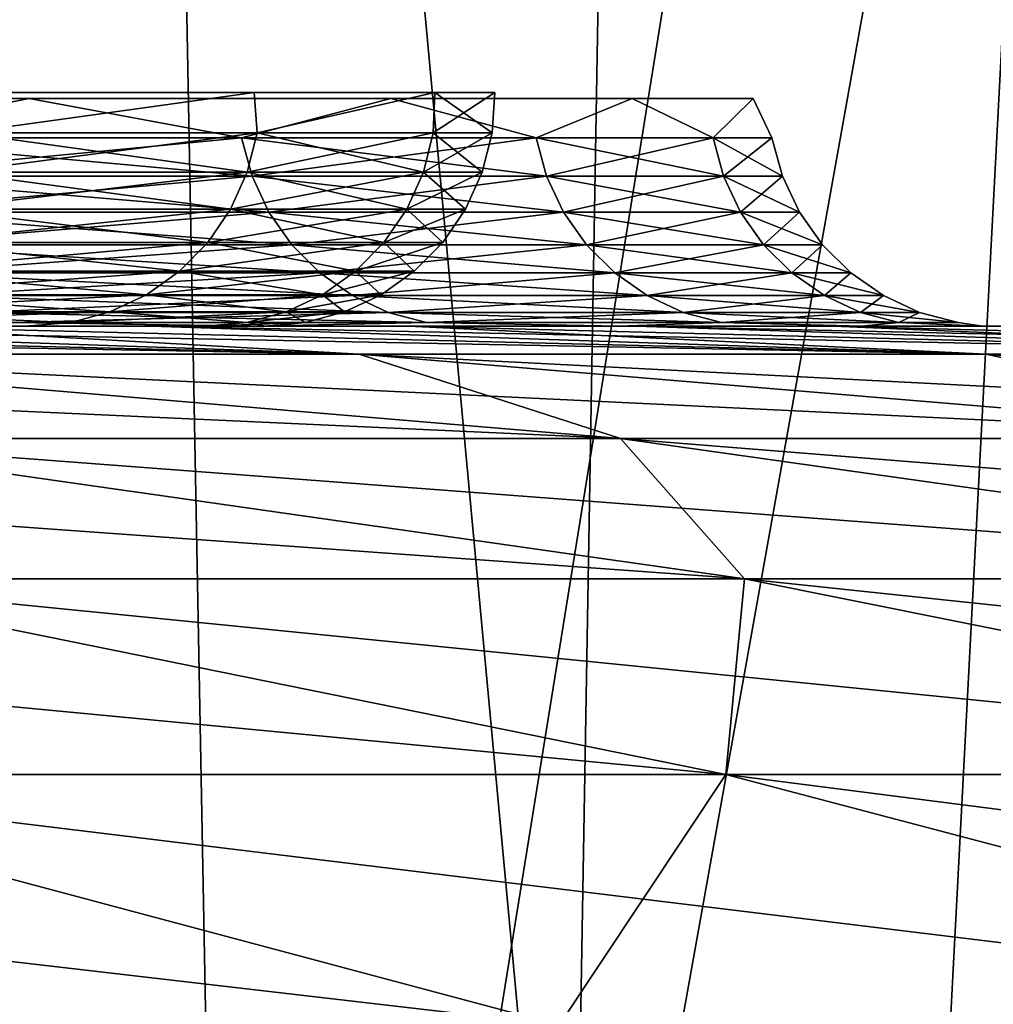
# Model space of a CAD drawing. Header units: millimetres. Extents: x -168 to 168, y -59 to 34.
# Tile 440 of 494: x 109.32 to 110.59, y -10.14 to -8.85. Entities that reach past the tile are written whole.
import ezdxf

# ---------------------------------------------------------------- set-up
doc = ezdxf.new("R2010")
doc.units = ezdxf.units.MM
doc.header["$LTSCALE"] = 33.374815
for name, color, linetype in [('10', 7, 'CONTINUOUS'), ('13', 7, 'CONTINUOUS'), ('17', 7, 'CONTINUOUS'), ('2', 7, 'CONTINUOUS'), ('27', 7, 'CONTINUOUS'), ('28', 7, 'CONTINUOUS'), ('3', 7, 'CONTINUOUS'), ('33', 7, 'CONTINUOUS'), ('34', 7, 'CONTINUOUS'), ('37', 7, 'CONTINUOUS'), ('38', 7, 'CONTINUOUS'), ('6', 7, 'CONTINUOUS')]:
    doc.layers.add(name, color=color, linetype=linetype)

msp = doc.modelspace()

# ---------------------------------------------------------------- linework, layer by layer
at = {"layer": '10', "color": 7, "linetype": 'Continuous', "true_color": 0xf6f6f6}
for points in [[(108.2456, -9.25, -25.0145), (107.7529, -9.25, -27.0585), (109.7625, -9.2867, -24.4506), (108.2456, -9.25, -25.0145)], [(107.7529, -9.25, -27.0585), (108.7963, -9.2867, -28.4431), (109.7625, -9.2867, -24.4506), (107.7529, -9.25, -27.0585)], [(108.6996, -9.25, -22.9616), (108.2456, -9.25, -25.0145), (109.7625, -9.2867, -24.4506), (108.6996, -9.25, -22.9616)], [(108.2456, -9.25, 25.0145), (109.7625, -9.2867, 24.4506), (108.7963, -9.2867, 28.4431), (108.2456, -9.25, 25.0145)], [(108.2456, -9.25, 25.0145), (108.6996, -9.25, 22.9616), (109.7625, -9.2867, 24.4506), (108.2456, -9.25, 25.0145)], [(108.6996, -9.25, -22.9616), (109.7625, -9.2867, -24.4506), (110.5823, -9.2867, -20.4256), (108.6996, -9.25, -22.9616)], [(109.1147, -9.25, -20.9004), (108.6996, -9.25, -22.9616), (110.5823, -9.2867, -20.4256), (109.1147, -9.25, -20.9004)], [(108.6996, -9.25, 22.9616), (109.1147, -9.25, 20.9004), (109.7625, -9.2867, 24.4506), (108.6996, -9.25, 22.9616)], [(109.4907, -9.25, -18.8317), (109.1147, -9.25, -20.9004), (110.5823, -9.2867, -20.4256), (109.4907, -9.25, -18.8317)], [(109.1147, -9.25, 20.9004), (110.5823, -9.2867, 20.4256), (109.7625, -9.2867, 24.4506), (109.1147, -9.25, 20.9004)], [(109.1147, -9.25, 20.9004), (109.4907, -9.25, 18.8317), (110.5823, -9.2867, 20.4256), (109.1147, -9.25, 20.9004)], [(109.4907, -9.25, -18.8317), (110.5823, -9.2867, -20.4256), (111.2545, -9.2867, -16.3733), (109.4907, -9.25, -18.8317)], [(109.8274, -9.25, -16.7563), (109.4907, -9.25, -18.8317), (111.2545, -9.2867, -16.3733), (109.8274, -9.25, -16.7563)], [(109.4907, -9.25, 18.8317), (109.8274, -9.25, 16.7563), (110.5823, -9.2867, 20.4256), (109.4907, -9.25, 18.8317)], [(110.1249, -9.25, -14.675), (109.8274, -9.25, -16.7563), (111.2545, -9.2867, -16.3733), (110.1249, -9.25, -14.675)], [(109.8274, -9.25, 16.7563), (111.2545, -9.2867, 16.3733), (110.5823, -9.2867, 20.4256), (109.8274, -9.25, 16.7563)], [(109.8274, -9.25, 16.7563), (110.1249, -9.25, 14.675), (111.2545, -9.2867, 16.3733), (109.8274, -9.25, 16.7563)], [(110.1249, -9.25, -14.675), (111.2545, -9.2867, -16.3733), (111.7782, -9.2867, -12.2991), (110.1249, -9.25, -14.675)], [(110.3829, -9.25, -12.5883), (110.1249, -9.25, -14.675), (111.7782, -9.2867, -12.2991), (110.3829, -9.25, -12.5883)], [(110.1249, -9.25, 14.675), (110.3829, -9.25, 12.5883), (111.2545, -9.2867, 16.3733), (110.1249, -9.25, 14.675)], [(110.6013, -9.25, -10.4972), (110.3829, -9.25, -12.5883), (111.7782, -9.2867, -12.2991), (110.6013, -9.25, -10.4972)], [(110.3829, -9.25, 12.5883), (110.6013, -9.25, 10.4972), (111.7782, -9.2867, 12.2991), (110.3829, -9.25, 12.5883)], [(110.3829, -9.25, 12.5883), (111.7782, -9.2867, 12.2991), (111.2545, -9.2867, 16.3733), (110.3829, -9.25, 12.5883)], [(108.9794, -9.3969, -32.787), (110.1042, -9.3969, -28.785), (107.6849, -9.2867, -32.3976), (108.9794, -9.3969, -32.787)], [(107.6849, -9.2867, -32.3976), (110.1042, -9.3969, -28.785), (108.7963, -9.2867, -28.4431), (107.6849, -9.2867, -32.3976)], [(110.1042, -9.3969, -28.785), (111.082, -9.3969, -24.7446), (108.7963, -9.2867, -28.4431), (110.1042, -9.3969, -28.785)], [(108.7963, -9.2867, -28.4431), (111.082, -9.3969, -24.7446), (109.7625, -9.2867, -24.4506), (108.7963, -9.2867, -28.4431)], [(110.1042, -9.3969, 28.785), (108.9794, -9.3969, 32.787), (108.7963, -9.2867, 28.4431), (110.1042, -9.3969, 28.785)], [(109.7625, -9.2867, 24.4506), (110.1042, -9.3969, 28.785), (108.7963, -9.2867, 28.4431), (109.7625, -9.2867, 24.4506)], [(111.082, -9.3969, -24.7446), (111.9116, -9.3969, -20.6711), (109.7625, -9.2867, -24.4506), (111.082, -9.3969, -24.7446)], [(109.7625, -9.2867, -24.4506), (111.9116, -9.3969, -20.6711), (110.5823, -9.2867, -20.4256), (109.7625, -9.2867, -24.4506)], [(110.5823, -9.2867, 20.4256), (111.082, -9.3969, 24.7446), (109.7625, -9.2867, 24.4506), (110.5823, -9.2867, 20.4256)], [(111.082, -9.3969, 24.7446), (110.1042, -9.3969, 28.785), (109.7625, -9.2867, 24.4506), (111.082, -9.3969, 24.7446)], [(111.9116, -9.3969, -20.6711), (112.5919, -9.3969, -16.5701), (110.5823, -9.2867, -20.4256), (111.9116, -9.3969, -20.6711)], [(110.5823, -9.2867, -20.4256), (112.5919, -9.3969, -16.5701), (111.2545, -9.2867, -16.3733), (110.5823, -9.2867, -20.4256)], [(111.9116, -9.3969, 20.6711), (111.082, -9.3969, 24.7446), (110.5823, -9.2867, 20.4256), (111.9116, -9.3969, 20.6711)], [(111.2545, -9.2867, 16.3733), (111.9116, -9.3969, 20.6711), (110.5823, -9.2867, 20.4256), (111.2545, -9.2867, 16.3733)], [(108.9812, -9.5803, -37.1792), (110.2663, -9.5803, -33.1742), (107.7093, -9.3969, -36.7453), (108.9812, -9.5803, -37.1792)], [(107.7093, -9.3969, -36.7453), (110.2663, -9.5803, -33.1742), (108.9794, -9.3969, -32.787), (107.7093, -9.3969, -36.7453)], [(110.2663, -9.5803, -33.1742), (111.4044, -9.5803, -29.1249), (108.9794, -9.3969, -32.787), (110.2663, -9.5803, -33.1742)], [(108.9794, -9.3969, -32.787), (111.4044, -9.5803, -29.1249), (110.1042, -9.3969, -28.785), (108.9794, -9.3969, -32.787)], [(110.2663, -9.5803, 33.1742), (108.9812, -9.5803, 37.1792), (108.9794, -9.3969, 32.787), (110.2663, -9.5803, 33.1742)], [(110.1042, -9.3969, 28.785), (110.2663, -9.5803, 33.1742), (108.9794, -9.3969, 32.787), (110.1042, -9.3969, 28.785)], [(111.4044, -9.5803, -29.1249), (112.3937, -9.5803, -25.0368), (110.1042, -9.3969, -28.785), (111.4044, -9.5803, -29.1249)], [(110.1042, -9.3969, -28.785), (112.3937, -9.5803, -25.0368), (111.082, -9.3969, -24.7446), (110.1042, -9.3969, -28.785)], [(111.4044, -9.5803, 29.1249), (110.2663, -9.5803, 33.1742), (110.1042, -9.3969, 28.785), (111.4044, -9.5803, 29.1249)], [(111.082, -9.3969, 24.7446), (111.4044, -9.5803, 29.1249), (110.1042, -9.3969, 28.785), (111.082, -9.3969, 24.7446)], [(108.7947, -9.8362, -41.6104), (110.2418, -9.8362, -37.6093), (107.5506, -9.5803, -41.1346), (108.7947, -9.8362, -41.6104)], [(107.5506, -9.5803, -41.1346), (110.2418, -9.8362, -37.6093), (108.9812, -9.5803, -37.1792), (107.5506, -9.5803, -41.1346)], [(110.2418, -9.8362, 37.6093), (108.7947, -9.8362, 41.6104), (108.9812, -9.5803, 37.1792), (110.2418, -9.8362, 37.6093)], [(110.2663, -9.5803, 33.1742), (110.2418, -9.8362, 37.6093), (108.9812, -9.5803, 37.1792), (110.2663, -9.5803, 33.1742)], [(110.2418, -9.8362, -37.6093), (111.5418, -9.8362, -33.5579), (108.9812, -9.5803, -37.1792), (110.2418, -9.8362, -37.6093)], [(108.9812, -9.5803, -37.1792), (111.5418, -9.8362, -33.5579), (110.2663, -9.5803, -33.1742), (108.9812, -9.5803, -37.1792)], [(111.5418, -9.8362, 33.5579), (110.2418, -9.8362, 37.6093), (110.2663, -9.5803, 33.1742), (111.5418, -9.8362, 33.5579)], [(111.4044, -9.5803, 29.1249), (111.5418, -9.8362, 33.5579), (110.2663, -9.5803, 33.1742), (111.4044, -9.5803, 29.1249)], [(111.5418, -9.8362, -33.5579), (112.693, -9.8362, -29.4618), (110.2663, -9.5803, -33.1742), (111.5418, -9.8362, -33.5579)], [(110.2663, -9.5803, -33.1742), (112.693, -9.8362, -29.4618), (111.4044, -9.5803, -29.1249), (110.2663, -9.5803, -33.1742)], [(107.2024, -9.8362, -45.5561), (110.024, -10.1641, -42.0806), (108.7947, -9.8362, -41.6104), (107.2024, -9.8362, -45.5561)], [(108.4137, -10.1641, -46.0708), (110.024, -10.1641, -42.0806), (107.2024, -9.8362, -45.5561), (108.4137, -10.1641, -46.0708)], [(110.024, -10.1641, 42.0806), (108.4137, -10.1641, 46.0708), (108.7947, -9.8362, 41.6104), (110.024, -10.1641, 42.0806)], [(110.2418, -9.8362, 37.6093), (110.024, -10.1641, 42.0806), (108.7947, -9.8362, 41.6104), (110.2418, -9.8362, 37.6093)], [(108.7947, -9.8362, -41.6104), (111.4874, -10.1641, -38.0342), (110.2418, -9.8362, -37.6093), (108.7947, -9.8362, -41.6104)], [(110.024, -10.1641, -42.0806), (111.4874, -10.1641, -38.0342), (108.7947, -9.8362, -41.6104), (110.024, -10.1641, -42.0806)], [(111.4874, -10.1641, 38.0342), (110.024, -10.1641, 42.0806), (110.2418, -9.8362, 37.6093), (111.4874, -10.1641, 38.0342)], [(111.5418, -9.8362, 33.5579), (111.4874, -10.1641, 38.0342), (110.2418, -9.8362, 37.6093), (111.5418, -9.8362, 33.5579)], [(110.2418, -9.8362, -37.6093), (112.8021, -10.1641, -33.9371), (111.5418, -9.8362, -33.5579), (110.2418, -9.8362, -37.6093)], [(111.4874, -10.1641, -38.0342), (112.8021, -10.1641, -33.9371), (110.2418, -9.8362, -37.6093), (111.4874, -10.1641, -38.0342)]]:
    msp.add_3dface(points, dxfattribs=at)
at = {"layer": '13', "color": 7, "linetype": 'Continuous', "true_color": 0xf6f6f6}
for points in [[(108.7013, -8.9526, -18.696), (109.0703, -9.004, -16.4397), (109.331, -8.9526, -14.5691), (108.7013, -8.9526, -18.696)], [(109.331, -8.9526, 14.5691), (109.0703, -9.004, 16.4397), (108.7013, -8.9526, 18.696), (109.331, -8.9526, 14.5691)], [(109.6087, -9.004, 12.3499), (109.0703, -9.004, 16.4397), (109.331, -8.9526, 14.5691), (109.6087, -9.004, 12.3499)], [(109.0703, -9.004, -16.4397), (109.6087, -9.004, -12.3499), (109.331, -8.9526, -14.5691), (109.0703, -9.004, -16.4397)], [(109.331, -8.9526, -14.5691), (109.6087, -9.004, -12.3499), (109.804, -8.9526, -10.4215), (109.331, -8.9526, -14.5691)], [(109.804, -8.9526, 10.4215), (109.6087, -9.004, 12.3499), (109.331, -8.9526, 14.5691), (109.804, -8.9526, 10.4215)], [(109.9939, -9.004, 8.2429), (109.6087, -9.004, 12.3499), (109.804, -8.9526, 10.4215), (109.9939, -9.004, 8.2429)], [(109.6087, -9.004, -12.3499), (109.9939, -9.004, -8.2429), (109.804, -8.9526, -10.4215), (109.6087, -9.004, -12.3499)], [(109.804, -8.9526, -10.4215), (109.9939, -9.004, -8.2429), (110.1197, -8.9526, -6.2589), (109.804, -8.9526, -10.4215)], [(110.1197, -8.9526, 6.2589), (109.9939, -9.004, 8.2429), (109.804, -8.9526, 10.4215), (110.1197, -8.9526, 6.2589)], [(109.9939, -9.004, -8.2429), (110.2252, -9.004, -4.1243), (110.1197, -8.9526, -6.2589), (109.9939, -9.004, -8.2429)], [(110.2252, -9.004, 4.1243), (109.9939, -9.004, 8.2429), (110.1197, -8.9526, 6.2589), (110.2252, -9.004, 4.1243)], [(110.1197, -8.9526, -6.2589), (110.2252, -9.004, -4.1243), (110.2777, -8.9526, -2.0873), (110.1197, -8.9526, -6.2589)], [(110.2777, -8.9526, 2.0873), (110.2252, -9.004, 4.1243), (110.1197, -8.9526, 6.2589), (110.2777, -8.9526, 2.0873)], [(110.2252, -9.004, -4.1243), (110.3023, -9.004), (110.2777, -8.9526, -2.0873), (110.2252, -9.004, -4.1243)], [(110.3023, -9.004), (110.2252, -9.004, 4.1243), (110.2777, -8.9526, 2.0873), (110.3023, -9.004)], [(110.2777, -8.9526, -2.0873), (110.3023, -9.004), (110.2777, -8.9526, 2.0873), (110.2777, -8.9526, -2.0873)], [(109.6087, -9.004, 12.3499), (109.0839, -9.0542, 16.4418), (109.0703, -9.004, 16.4397), (109.6087, -9.004, 12.3499)], [(109.0839, -9.0542, -16.4418), (109.6224, -9.0542, -12.3515), (109.0703, -9.004, -16.4397), (109.0839, -9.0542, -16.4418)], [(109.0703, -9.004, -16.4397), (109.6224, -9.0542, -12.3515), (109.6087, -9.004, -12.3499), (109.0703, -9.004, -16.4397)], [(109.6224, -9.0542, 12.3515), (109.0839, -9.0542, 16.4418), (109.6087, -9.004, 12.3499), (109.6224, -9.0542, 12.3515)], [(109.9939, -9.004, 8.2429), (109.6224, -9.0542, 12.3515), (109.6087, -9.004, 12.3499), (109.9939, -9.004, 8.2429)], [(109.6224, -9.0542, -12.3515), (110.0076, -9.0542, -8.2439), (109.6087, -9.004, -12.3499), (109.6224, -9.0542, -12.3515)], [(109.6087, -9.004, -12.3499), (110.0076, -9.0542, -8.2439), (109.9939, -9.004, -8.2429), (109.6087, -9.004, -12.3499)], [(110.0076, -9.0542, 8.2439), (109.6224, -9.0542, 12.3515), (109.9939, -9.004, 8.2429), (110.0076, -9.0542, 8.2439)], [(109.9939, -9.004, -8.2429), (110.2389, -9.0542, -4.1248), (110.2252, -9.004, -4.1243), (109.9939, -9.004, -8.2429)], [(110.2252, -9.004, 4.1243), (110.0076, -9.0542, 8.2439), (109.9939, -9.004, 8.2429), (110.2252, -9.004, 4.1243)], [(110.0076, -9.0542, -8.2439), (110.2389, -9.0542, -4.1248), (109.9939, -9.004, -8.2429), (110.0076, -9.0542, -8.2439)], [(110.2389, -9.0542, 4.1248), (110.0076, -9.0542, 8.2439), (110.2252, -9.004, 4.1243), (110.2389, -9.0542, 4.1248)], [(110.2252, -9.004, -4.1243), (110.3161, -9.0542), (110.3023, -9.004), (110.2252, -9.004, -4.1243)], [(110.3023, -9.004), (110.2389, -9.0542, 4.1248), (110.2252, -9.004, 4.1243), (110.3023, -9.004)], [(110.2389, -9.0542, -4.1248), (110.3161, -9.0542), (110.2252, -9.004, -4.1243), (110.2389, -9.0542, -4.1248)], [(110.3161, -9.0542), (110.2389, -9.0542, 4.1248), (110.3023, -9.004), (110.3161, -9.0542)], [(109.1059, -9.1013, -16.4451), (109.6445, -9.1013, -12.354), (109.0839, -9.0542, -16.4418), (109.1059, -9.1013, -16.4451)], [(109.0839, -9.0542, -16.4418), (109.6445, -9.1013, -12.354), (109.6224, -9.0542, -12.3515), (109.0839, -9.0542, -16.4418)], [(109.6224, -9.0542, 12.3515), (109.1059, -9.1013, 16.4451), (109.0839, -9.0542, 16.4418), (109.6224, -9.0542, 12.3515)], [(109.6445, -9.1013, 12.354), (109.1059, -9.1013, 16.4451), (109.6224, -9.0542, 12.3515), (109.6445, -9.1013, 12.354)], [(109.6224, -9.0542, -12.3515), (110.0298, -9.1013, -8.2456), (110.0076, -9.0542, -8.2439), (109.6224, -9.0542, -12.3515)], [(110.0076, -9.0542, 8.2439), (109.6445, -9.1013, 12.354), (109.6224, -9.0542, 12.3515), (110.0076, -9.0542, 8.2439)], [(109.6445, -9.1013, -12.354), (110.0298, -9.1013, -8.2456), (109.6224, -9.0542, -12.3515), (109.6445, -9.1013, -12.354)], [(110.0298, -9.1013, 8.2456), (109.6445, -9.1013, 12.354), (110.0076, -9.0542, 8.2439), (110.0298, -9.1013, 8.2456)], [(110.0076, -9.0542, -8.2439), (110.2612, -9.1013, -4.1257), (110.2389, -9.0542, -4.1248), (110.0076, -9.0542, -8.2439)], [(110.2389, -9.0542, 4.1248), (110.0298, -9.1013, 8.2456), (110.0076, -9.0542, 8.2439), (110.2389, -9.0542, 4.1248)], [(110.0298, -9.1013, -8.2456), (110.2612, -9.1013, -4.1257), (110.0076, -9.0542, -8.2439), (110.0298, -9.1013, -8.2456)], [(110.2612, -9.1013, 4.1257), (110.0298, -9.1013, 8.2456), (110.2389, -9.0542, 4.1248), (110.2612, -9.1013, 4.1257)], [(110.2612, -9.1013, -4.1257), (110.3383, -9.1013), (110.2389, -9.0542, -4.1248), (110.2612, -9.1013, -4.1257)], [(110.2389, -9.0542, -4.1248), (110.3383, -9.1013), (110.3161, -9.0542), (110.2389, -9.0542, -4.1248)], [(110.3161, -9.0542), (110.2612, -9.1013, 4.1257), (110.2389, -9.0542, 4.1248), (110.3161, -9.0542)], [(110.3383, -9.1013), (110.2612, -9.1013, 4.1257), (110.3161, -9.0542), (110.3383, -9.1013)], [(109.1357, -9.1438, -16.4496), (109.6744, -9.1438, -12.3573), (109.1059, -9.1013, -16.4451), (109.1357, -9.1438, -16.4496)], [(109.1059, -9.1013, -16.4451), (109.6744, -9.1438, -12.3573), (109.6445, -9.1013, -12.354), (109.1059, -9.1013, -16.4451)], [(109.6445, -9.1013, 12.354), (109.1357, -9.1438, 16.4496), (109.1059, -9.1013, 16.4451), (109.6445, -9.1013, 12.354)], [(109.6744, -9.1438, 12.3573), (109.1357, -9.1438, 16.4496), (109.6445, -9.1013, 12.354), (109.6744, -9.1438, 12.3573)], [(109.6744, -9.1438, -12.3573), (110.0598, -9.1438, -8.2478), (109.6445, -9.1013, -12.354), (109.6744, -9.1438, -12.3573)], [(109.6445, -9.1013, -12.354), (110.0598, -9.1438, -8.2478), (110.0298, -9.1013, -8.2456), (109.6445, -9.1013, -12.354)], [(110.0298, -9.1013, 8.2456), (109.6744, -9.1438, 12.3573), (109.6445, -9.1013, 12.354), (110.0298, -9.1013, 8.2456)], [(110.0598, -9.1438, 8.2478), (109.6744, -9.1438, 12.3573), (110.0298, -9.1013, 8.2456), (110.0598, -9.1438, 8.2478)], [(110.0598, -9.1438, -8.2478), (110.2912, -9.1438, -4.1268), (110.0298, -9.1013, -8.2456), (110.0598, -9.1438, -8.2478)], [(110.0298, -9.1013, -8.2456), (110.2912, -9.1438, -4.1268), (110.2612, -9.1013, -4.1257), (110.0298, -9.1013, -8.2456)], [(110.2612, -9.1013, 4.1257), (110.0598, -9.1438, 8.2478), (110.0298, -9.1013, 8.2456), (110.2612, -9.1013, 4.1257)], [(110.2912, -9.1438, 4.1268), (110.0598, -9.1438, 8.2478), (110.2612, -9.1013, 4.1257), (110.2912, -9.1438, 4.1268)], [(110.2912, -9.1438, -4.1268), (110.3684, -9.1438), (110.2612, -9.1013, -4.1257), (110.2912, -9.1438, -4.1268)], [(110.2612, -9.1013, -4.1257), (110.3684, -9.1438), (110.3383, -9.1013), (110.2612, -9.1013, -4.1257)], [(110.3383, -9.1013), (110.2912, -9.1438, 4.1268), (110.2612, -9.1013, 4.1257), (110.3383, -9.1013)], [(110.3684, -9.1438), (110.2912, -9.1438, 4.1268), (110.3383, -9.1013), (110.3684, -9.1438)], [(109.1722, -9.1805, -16.4551), (109.7111, -9.1805, -12.3615), (109.1357, -9.1438, -16.4496), (109.1722, -9.1805, -16.4551)], [(109.6744, -9.1438, 12.3573), (109.1722, -9.1805, 16.4551), (109.1357, -9.1438, 16.4496), (109.6744, -9.1438, 12.3573)], [(109.1357, -9.1438, -16.4496), (109.7111, -9.1805, -12.3615), (109.6744, -9.1438, -12.3573), (109.1357, -9.1438, -16.4496)], [(109.7111, -9.1805, 12.3615), (109.1722, -9.1805, 16.4551), (109.6744, -9.1438, 12.3573), (109.7111, -9.1805, 12.3615)], [(110.0598, -9.1438, 8.2478), (109.7111, -9.1805, 12.3615), (109.6744, -9.1438, 12.3573), (110.0598, -9.1438, 8.2478)], [(109.7111, -9.1805, -12.3615), (110.0966, -9.1805, -8.2506), (109.6744, -9.1438, -12.3573), (109.7111, -9.1805, -12.3615)], [(109.6744, -9.1438, -12.3573), (110.0966, -9.1805, -8.2506), (110.0598, -9.1438, -8.2478), (109.6744, -9.1438, -12.3573)], [(110.0966, -9.1805, 8.2506), (109.7111, -9.1805, 12.3615), (110.0598, -9.1438, 8.2478), (110.0966, -9.1805, 8.2506)], [(110.2912, -9.1438, 4.1268), (110.0966, -9.1805, 8.2506), (110.0598, -9.1438, 8.2478), (110.2912, -9.1438, 4.1268)], [(110.0598, -9.1438, -8.2478), (110.3281, -9.1805, -4.1282), (110.2912, -9.1438, -4.1268), (110.0598, -9.1438, -8.2478)], [(110.0966, -9.1805, -8.2506), (110.3281, -9.1805, -4.1282), (110.0598, -9.1438, -8.2478), (110.0966, -9.1805, -8.2506)], [(110.3281, -9.1805, 4.1282), (110.0966, -9.1805, 8.2506), (110.2912, -9.1438, 4.1268), (110.3281, -9.1805, 4.1282)], [(110.3684, -9.1438), (110.3281, -9.1805, 4.1282), (110.2912, -9.1438, 4.1268), (110.3684, -9.1438)], [(110.2912, -9.1438, -4.1268), (110.4053, -9.1805), (110.3684, -9.1438), (110.2912, -9.1438, -4.1268)], [(110.3281, -9.1805, -4.1282), (110.4053, -9.1805), (110.2912, -9.1438, -4.1268), (110.3281, -9.1805, -4.1282)], [(110.4053, -9.1805), (110.3281, -9.1805, 4.1282), (110.3684, -9.1438), (110.4053, -9.1805)], [(109.7111, -9.1805, 12.3615), (109.2144, -9.2102, 16.4614), (109.1722, -9.1805, 16.4551), (109.7111, -9.1805, 12.3615)], [(109.1722, -9.1805, -16.4551), (109.7536, -9.2102, -12.3663), (109.7111, -9.1805, -12.3615), (109.1722, -9.1805, -16.4551)], [(109.2144, -9.2102, -16.4614), (109.7536, -9.2102, -12.3663), (109.1722, -9.1805, -16.4551), (109.2144, -9.2102, -16.4614)], [(109.7536, -9.2102, 12.3663), (109.2144, -9.2102, 16.4614), (109.7111, -9.1805, 12.3615), (109.7536, -9.2102, 12.3663)], [(110.0966, -9.1805, 8.2506), (109.7536, -9.2102, 12.3663), (109.7111, -9.1805, 12.3615), (110.0966, -9.1805, 8.2506)], [(109.7111, -9.1805, -12.3615), (110.1392, -9.2102, -8.2538), (110.0966, -9.1805, -8.2506), (109.7111, -9.1805, -12.3615)], [(109.7536, -9.2102, -12.3663), (110.1392, -9.2102, -8.2538), (109.7111, -9.1805, -12.3615), (109.7536, -9.2102, -12.3663)], [(110.1392, -9.2102, 8.2538), (109.7536, -9.2102, 12.3663), (110.0966, -9.1805, 8.2506), (110.1392, -9.2102, 8.2538)], [(110.1392, -9.2102, -8.2538), (110.3708, -9.2102, -4.1298), (110.0966, -9.1805, -8.2506), (110.1392, -9.2102, -8.2538)], [(110.0966, -9.1805, -8.2506), (110.3708, -9.2102, -4.1298), (110.3281, -9.1805, -4.1282), (110.0966, -9.1805, -8.2506)], [(110.3281, -9.1805, 4.1282), (110.1392, -9.2102, 8.2538), (110.0966, -9.1805, 8.2506), (110.3281, -9.1805, 4.1282)], [(110.3708, -9.2102, 4.1298), (110.1392, -9.2102, 8.2538), (110.3281, -9.1805, 4.1282), (110.3708, -9.2102, 4.1298)], [(110.3708, -9.2102, -4.1298), (110.4481, -9.2102), (110.3281, -9.1805, -4.1282), (110.3708, -9.2102, -4.1298)], [(110.3281, -9.1805, -4.1282), (110.4481, -9.2102), (110.4053, -9.1805), (110.3281, -9.1805, -4.1282)], [(110.4053, -9.1805), (110.3708, -9.2102, 4.1298), (110.3281, -9.1805, 4.1282), (110.4053, -9.1805)], [(110.4481, -9.2102), (110.3708, -9.2102, 4.1298), (110.4053, -9.1805), (110.4481, -9.2102)], [(109.2144, -9.2102, -16.4614), (109.8005, -9.2321, -12.3715), (109.7536, -9.2102, -12.3663), (109.2144, -9.2102, -16.4614)], [(109.2611, -9.2321, -16.4685), (109.8005, -9.2321, -12.3715), (109.2144, -9.2102, -16.4614), (109.2611, -9.2321, -16.4685)], [(109.7536, -9.2102, 12.3663), (109.2611, -9.2321, 16.4685), (109.2144, -9.2102, 16.4614), (109.7536, -9.2102, 12.3663)], [(109.8005, -9.2321, 12.3715), (109.2611, -9.2321, 16.4685), (109.7536, -9.2102, 12.3663), (109.8005, -9.2321, 12.3715)], [(109.8005, -9.2321, -12.3715), (110.1863, -9.2321, -8.2573), (109.7536, -9.2102, -12.3663), (109.8005, -9.2321, -12.3715)], [(109.7536, -9.2102, -12.3663), (110.1863, -9.2321, -8.2573), (110.1392, -9.2102, -8.2538), (109.7536, -9.2102, -12.3663)], [(110.1392, -9.2102, 8.2538), (109.8005, -9.2321, 12.3715), (109.7536, -9.2102, 12.3663), (110.1392, -9.2102, 8.2538)], [(110.1863, -9.2321, 8.2573), (109.8005, -9.2321, 12.3715), (110.1392, -9.2102, 8.2538), (110.1863, -9.2321, 8.2573)], [(110.1863, -9.2321, -8.2573), (110.418, -9.2321, -4.1316), (110.1392, -9.2102, -8.2538), (110.1863, -9.2321, -8.2573)], [(110.1392, -9.2102, -8.2538), (110.418, -9.2321, -4.1316), (110.3708, -9.2102, -4.1298), (110.1392, -9.2102, -8.2538)], [(110.3708, -9.2102, 4.1298), (110.1863, -9.2321, 8.2573), (110.1392, -9.2102, 8.2538), (110.3708, -9.2102, 4.1298)], [(110.418, -9.2321, 4.1316), (110.1863, -9.2321, 8.2573), (110.3708, -9.2102, 4.1298), (110.418, -9.2321, 4.1316)], [(110.418, -9.2321, -4.1316), (110.4953, -9.2321), (110.3708, -9.2102, -4.1298), (110.418, -9.2321, -4.1316)], [(110.3708, -9.2102, -4.1298), (110.4953, -9.2321), (110.4481, -9.2102), (110.3708, -9.2102, -4.1298)], [(110.4481, -9.2102), (110.418, -9.2321, 4.1316), (110.3708, -9.2102, 4.1298), (110.4481, -9.2102)], [(110.4953, -9.2321), (110.418, -9.2321, 4.1316), (110.4481, -9.2102), (110.4953, -9.2321)], [(109.3109, -9.2455, -16.476), (109.8505, -9.2455, -12.3772), (109.2611, -9.2321, -16.4685), (109.3109, -9.2455, -16.476)], [(109.2611, -9.2321, -16.4685), (109.8505, -9.2455, -12.3772), (109.8005, -9.2321, -12.3715), (109.2611, -9.2321, -16.4685)], [(109.8005, -9.2321, 12.3715), (109.3109, -9.2455, 16.476), (109.2611, -9.2321, 16.4685), (109.8005, -9.2321, 12.3715)], [(109.8505, -9.2455, 12.3772), (109.3109, -9.2455, 16.476), (109.8005, -9.2321, 12.3715), (109.8505, -9.2455, 12.3772)], [(109.8505, -9.2455, -12.3772), (110.2365, -9.2455, -8.2611), (109.8005, -9.2321, -12.3715), (109.8505, -9.2455, -12.3772)], [(109.8005, -9.2321, -12.3715), (110.2365, -9.2455, -8.2611), (110.1863, -9.2321, -8.2573), (109.8005, -9.2321, -12.3715)], [(110.1863, -9.2321, 8.2573), (109.8505, -9.2455, 12.3772), (109.8005, -9.2321, 12.3715), (110.1863, -9.2321, 8.2573)], [(110.2365, -9.2455, 8.2611), (109.8505, -9.2455, 12.3772), (110.1863, -9.2321, 8.2573), (110.2365, -9.2455, 8.2611)], [(110.2365, -9.2455, -8.2611), (110.4683, -9.2455, -4.1334), (110.1863, -9.2321, -8.2573), (110.2365, -9.2455, -8.2611)], [(110.1863, -9.2321, -8.2573), (110.4683, -9.2455, -4.1334), (110.418, -9.2321, -4.1316), (110.1863, -9.2321, -8.2573)], [(110.418, -9.2321, 4.1316), (110.2365, -9.2455, 8.2611), (110.1863, -9.2321, 8.2573), (110.418, -9.2321, 4.1316)], [(110.4683, -9.2455, 4.1334), (110.2365, -9.2455, 8.2611), (110.418, -9.2321, 4.1316), (110.4683, -9.2455, 4.1334)], [(110.4683, -9.2455, -4.1334), (110.5456, -9.2455), (110.418, -9.2321, -4.1316), (110.4683, -9.2455, -4.1334)], [(110.418, -9.2321, -4.1316), (110.5456, -9.2455), (110.4953, -9.2321), (110.418, -9.2321, -4.1316)], [(110.4953, -9.2321), (110.4683, -9.2455, 4.1334), (110.418, -9.2321, 4.1316), (110.4953, -9.2321)], [(110.5456, -9.2455), (110.4683, -9.2455, 4.1334), (110.4953, -9.2321), (110.5456, -9.2455)], [(108.997, -9.25, -18.7468), (109.6283, -9.25, -14.6088), (109.3109, -9.2455, -16.476), (108.997, -9.25, -18.7468)], [(109.6283, -9.25, 14.6088), (108.997, -9.25, 18.7468), (109.3109, -9.2455, 16.476), (109.6283, -9.25, 14.6088)], [(109.3109, -9.2455, -16.476), (109.6283, -9.25, -14.6088), (109.8505, -9.2455, -12.3772), (109.3109, -9.2455, -16.476)], [(109.8505, -9.2455, 12.3772), (109.6283, -9.25, 14.6088), (109.3109, -9.2455, 16.476), (109.8505, -9.2455, 12.3772)], [(109.6283, -9.25, -14.6088), (110.1026, -9.25, -10.4498), (109.8505, -9.2455, -12.3772), (109.6283, -9.25, -14.6088)], [(110.1026, -9.25, 10.4498), (109.6283, -9.25, 14.6088), (109.8505, -9.2455, 12.3772), (110.1026, -9.25, 10.4498)], [(109.8505, -9.2455, -12.3772), (110.1026, -9.25, -10.4498), (110.2365, -9.2455, -8.2611), (109.8505, -9.2455, -12.3772)], [(110.2365, -9.2455, 8.2611), (110.1026, -9.25, 10.4498), (109.8505, -9.2455, 12.3772), (110.2365, -9.2455, 8.2611)], [(110.1026, -9.25, -10.4498), (110.4192, -9.25, -6.2759), (110.2365, -9.2455, -8.2611), (110.1026, -9.25, -10.4498)], [(110.4192, -9.25, 6.2759), (110.1026, -9.25, 10.4498), (110.2365, -9.2455, 8.2611), (110.4192, -9.25, 6.2759)], [(110.2365, -9.2455, -8.2611), (110.4192, -9.25, -6.2759), (110.4683, -9.2455, -4.1334), (110.2365, -9.2455, -8.2611)], [(110.4683, -9.2455, 4.1334), (110.4192, -9.25, 6.2759), (110.2365, -9.2455, 8.2611), (110.4683, -9.2455, 4.1334)], [(110.4192, -9.25, -6.2759), (110.5776, -9.25, -2.0929), (110.4683, -9.2455, -4.1334), (110.4192, -9.25, -6.2759)], [(110.5776, -9.25, 2.0929), (110.4192, -9.25, 6.2759), (110.4683, -9.2455, 4.1334), (110.5776, -9.25, 2.0929)], [(110.4683, -9.2455, -4.1334), (110.5776, -9.25, -2.0929), (110.5456, -9.2455), (110.4683, -9.2455, -4.1334)], [(110.5456, -9.2455), (110.5776, -9.25, 2.0929), (110.4683, -9.2455, 4.1334), (110.5456, -9.2455)], [(110.5776, -9.25, -2.0929), (110.5776, -9.25, 2.0929), (110.5456, -9.2455), (110.5776, -9.25, -2.0929)]]:
    msp.add_3dface(points, dxfattribs=at)
at = {"layer": '17', "color": 3, "linetype": 'Continuous'}
for points in [[(108.934, -9.25, 12.4228), (109.3261, -9.25, -8.2916), (109.3261, -9.25, 8.2916), (108.934, -9.25, 12.4228)], [(108.934, -9.25, -12.4228), (109.3261, -9.25, -8.2916), (108.934, -9.25, 12.4228), (108.934, -9.25, -12.4228)], [(109.3261, -9.25, 8.2916), (109.5616, -9.25, -4.1486), (109.5616, -9.25, 4.1486), (109.3261, -9.25, 8.2916)], [(109.3261, -9.25, -8.2916), (109.5616, -9.25, -4.1486), (109.3261, -9.25, 8.2916), (109.3261, -9.25, -8.2916)], [(109.5616, -9.25, -4.1486), (109.6401, -9.25), (109.5616, -9.25, 4.1486), (109.5616, -9.25, -4.1486)]]:
    msp.add_3dface(points, dxfattribs=at)
at = {"layer": '2', "color": 7, "linetype": 'Continuous', "true_color": 0xf5f5f5}
for points in [[(107.0241, -4.9554, 121.395), (110.7844, -4.9554, 117.9734), (107.7958, -23.5022, 120.9271), (107.0241, -4.9554, 121.395)], [(107.7958, -23.5022, 120.9271), (110.7844, -4.9554, 117.9734), (111.5171, -23.5022, 117.5042), (107.7958, -23.5022, 120.9271)]]:
    msp.add_3dface(points, dxfattribs=at)
at = {"layer": '27', "color": 3, "linetype": 'Continuous'}
for points in [[(109.6252, -8.9448, -8.3146), (109.2451, -8.9975, -12.309), (109.232, -8.9448, -12.4571), (109.6252, -8.9448, -8.3146)], [(109.6289, -8.9975, -8.2156), (109.2451, -8.9975, -12.309), (109.6252, -8.9448, -8.3146), (109.6289, -8.9975, -8.2156)], [(109.8613, -8.9448, -4.1603), (109.6289, -8.9975, -8.2156), (109.6252, -8.9448, -8.3146), (109.8613, -8.9448, -4.1603)], [(109.8594, -8.9975, -4.1107), (109.6289, -8.9975, -8.2156), (109.8613, -8.9448, -4.1603), (109.8594, -8.9975, -4.1107)], [(109.9363, -8.9975), (109.8594, -8.9975, -4.1107), (109.9401, -8.9448), (109.9363, -8.9975)], [(109.9401, -8.9448), (109.8594, -8.9975, -4.1107), (109.8613, -8.9448, -4.1603), (109.9401, -8.9448)], [(109.6289, -8.9975, -8.2156), (109.2322, -9.0488, -12.3075), (109.2451, -8.9975, -12.309), (109.6289, -8.9975, -8.2156)], [(109.616, -9.0488, -8.2146), (109.2322, -9.0488, -12.3075), (109.6289, -8.9975, -8.2156), (109.616, -9.0488, -8.2146)], [(109.8465, -9.0488, -4.1102), (109.616, -9.0488, -8.2146), (109.8594, -8.9975, -4.1107), (109.8465, -9.0488, -4.1102)], [(109.8594, -8.9975, -4.1107), (109.616, -9.0488, -8.2146), (109.6289, -8.9975, -8.2156), (109.8594, -8.9975, -4.1107)], [(109.9234, -9.0488), (109.8465, -9.0488, -4.1102), (109.9363, -8.9975), (109.9234, -9.0488)], [(109.9363, -8.9975), (109.8465, -9.0488, -4.1102), (109.8594, -8.9975, -4.1107), (109.9363, -8.9975)], [(109.616, -9.0488, -8.2146), (109.2105, -9.0971, -12.3051), (109.2322, -9.0488, -12.3075), (109.616, -9.0488, -8.2146)], [(109.5943, -9.0971, -8.213), (109.2105, -9.0971, -12.3051), (109.616, -9.0488, -8.2146), (109.5943, -9.0971, -8.213)], [(109.8465, -9.0488, -4.1102), (109.5943, -9.0971, -8.213), (109.616, -9.0488, -8.2146), (109.8465, -9.0488, -4.1102)], [(109.8247, -9.0971, -4.1094), (109.5943, -9.0971, -8.213), (109.8465, -9.0488, -4.1102), (109.8247, -9.0971, -4.1094)], [(109.9016, -9.0971), (109.8247, -9.0971, -4.1094), (109.9234, -9.0488), (109.9016, -9.0971)], [(109.9234, -9.0488), (109.8247, -9.0971, -4.1094), (109.8465, -9.0488, -4.1102), (109.9234, -9.0488)], [(109.5644, -9.1407, -8.2107), (109.1808, -9.1407, -12.3017), (109.5943, -9.0971, -8.213), (109.5644, -9.1407, -8.2107)], [(109.5943, -9.0971, -8.213), (109.1808, -9.1407, -12.3017), (109.2105, -9.0971, -12.3051), (109.5943, -9.0971, -8.213)], [(109.7948, -9.1407, -4.1082), (109.5644, -9.1407, -8.2107), (109.8247, -9.0971, -4.1094), (109.7948, -9.1407, -4.1082)], [(109.8247, -9.0971, -4.1094), (109.5644, -9.1407, -8.2107), (109.5943, -9.0971, -8.213), (109.8247, -9.0971, -4.1094)], [(109.8717, -9.1407), (109.7948, -9.1407, -4.1082), (109.9016, -9.0971), (109.8717, -9.1407)], [(109.9016, -9.0971), (109.7948, -9.1407, -4.1082), (109.8247, -9.0971, -4.1094), (109.9016, -9.0971)], [(109.5274, -9.1784, -8.2079), (109.1439, -9.1784, -12.2976), (109.5644, -9.1407, -8.2107), (109.5274, -9.1784, -8.2079)], [(109.5644, -9.1407, -8.2107), (109.1439, -9.1784, -12.2976), (109.1808, -9.1407, -12.3017), (109.5644, -9.1407, -8.2107)], [(109.7577, -9.1784, -4.1068), (109.5274, -9.1784, -8.2079), (109.7948, -9.1407, -4.1082), (109.7577, -9.1784, -4.1068)], [(109.7948, -9.1407, -4.1082), (109.5274, -9.1784, -8.2079), (109.5644, -9.1407, -8.2107), (109.7948, -9.1407, -4.1082)], [(109.8346, -9.1784), (109.7577, -9.1784, -4.1068), (109.8717, -9.1407), (109.8346, -9.1784)], [(109.8717, -9.1407), (109.7577, -9.1784, -4.1068), (109.7948, -9.1407, -4.1082), (109.8717, -9.1407)], [(109.5274, -9.1784, -8.2079), (109.101, -9.2091, -12.2927), (109.1439, -9.1784, -12.2976), (109.5274, -9.1784, -8.2079)], [(109.4844, -9.2091, -8.2047), (109.101, -9.2091, -12.2927), (109.5274, -9.1784, -8.2079), (109.4844, -9.2091, -8.2047)], [(109.7146, -9.2091, -4.1052), (109.4844, -9.2091, -8.2047), (109.7577, -9.1784, -4.1068), (109.7146, -9.2091, -4.1052)], [(109.7577, -9.1784, -4.1068), (109.4844, -9.2091, -8.2047), (109.5274, -9.1784, -8.2079), (109.7577, -9.1784, -4.1068)], [(109.7914, -9.2091), (109.7146, -9.2091, -4.1052), (109.8346, -9.1784), (109.7914, -9.2091)], [(109.8346, -9.1784), (109.7146, -9.2091, -4.1052), (109.7577, -9.1784, -4.1068), (109.8346, -9.1784)], [(109.4366, -9.2316, -8.2011), (109.0535, -9.2316, -12.2874), (109.4844, -9.2091, -8.2047), (109.4366, -9.2316, -8.2011)], [(109.4844, -9.2091, -8.2047), (109.0535, -9.2316, -12.2874), (109.101, -9.2091, -12.2927), (109.4844, -9.2091, -8.2047)], [(109.6668, -9.2316, -4.1034), (109.4366, -9.2316, -8.2011), (109.7146, -9.2091, -4.1052), (109.6668, -9.2316, -4.1034)], [(109.7146, -9.2091, -4.1052), (109.4366, -9.2316, -8.2011), (109.4844, -9.2091, -8.2047), (109.7146, -9.2091, -4.1052)], [(109.7435, -9.2316), (109.6668, -9.2316, -4.1034), (109.7914, -9.2091), (109.7435, -9.2316)], [(109.7914, -9.2091), (109.6668, -9.2316, -4.1034), (109.7146, -9.2091, -4.1052), (109.7914, -9.2091)], [(109.3857, -9.2454, -8.1973), (109.0027, -9.2454, -12.2817), (109.4366, -9.2316, -8.2011), (109.3857, -9.2454, -8.1973)], [(109.4366, -9.2316, -8.2011), (109.0027, -9.2454, -12.2817), (109.0535, -9.2316, -12.2874), (109.4366, -9.2316, -8.2011)], [(109.6668, -9.2316, -4.1034), (109.3857, -9.2454, -8.1973), (109.4366, -9.2316, -8.2011), (109.6668, -9.2316, -4.1034)], [(109.6157, -9.2454, -4.1015), (109.3857, -9.2454, -8.1973), (109.6668, -9.2316, -4.1034), (109.6157, -9.2454, -4.1015)], [(109.7435, -9.2316), (109.6157, -9.2454, -4.1015), (109.6668, -9.2316, -4.1034), (109.7435, -9.2316)], [(109.6924, -9.2454), (109.6157, -9.2454, -4.1015), (109.7435, -9.2316), (109.6924, -9.2454)], [(109.3261, -9.25, -8.2916), (108.934, -9.25, -12.4228), (109.0027, -9.2454, -12.2817), (109.3261, -9.25, -8.2916)], [(109.3857, -9.2454, -8.1973), (109.3261, -9.25, -8.2916), (109.0027, -9.2454, -12.2817), (109.3857, -9.2454, -8.1973)], [(109.5616, -9.25, -4.1486), (109.3261, -9.25, -8.2916), (109.3857, -9.2454, -8.1973), (109.5616, -9.25, -4.1486)], [(109.6157, -9.2454, -4.1015), (109.5616, -9.25, -4.1486), (109.3857, -9.2454, -8.1973), (109.6157, -9.2454, -4.1015)], [(109.6401, -9.25), (109.5616, -9.25, -4.1486), (109.6924, -9.2454), (109.6401, -9.25)], [(109.6924, -9.2454), (109.5616, -9.25, -4.1486), (109.6157, -9.2454, -4.1015), (109.6924, -9.2454)]]:
    msp.add_3dface(points, dxfattribs=at)
at = {"layer": '28', "color": 3, "linetype": 'Continuous'}
for points in [[(109.232, -8.9448, 12.4571), (109.2451, -8.9975, 12.309), (109.6252, -8.9448, 8.3146), (109.232, -8.9448, 12.4571)], [(109.2451, -8.9975, 12.309), (109.6289, -8.9975, 8.2156), (109.6252, -8.9448, 8.3146), (109.2451, -8.9975, 12.309)], [(109.6252, -8.9448, 8.3146), (109.6289, -8.9975, 8.2156), (109.8613, -8.9448, 4.1603), (109.6252, -8.9448, 8.3146)], [(109.6289, -8.9975, 8.2156), (109.8594, -8.9975, 4.1107), (109.8613, -8.9448, 4.1603), (109.6289, -8.9975, 8.2156)], [(109.8594, -8.9975, 4.1107), (109.9363, -8.9975), (109.8613, -8.9448, 4.1603), (109.8594, -8.9975, 4.1107)], [(109.9363, -8.9975), (109.9401, -8.9448), (109.8613, -8.9448, 4.1603), (109.9363, -8.9975)], [(109.2322, -9.0488, 12.3075), (109.616, -9.0488, 8.2146), (109.2451, -8.9975, 12.309), (109.2322, -9.0488, 12.3075)], [(109.2451, -8.9975, 12.309), (109.616, -9.0488, 8.2146), (109.6289, -8.9975, 8.2156), (109.2451, -8.9975, 12.309)], [(109.616, -9.0488, 8.2146), (109.8465, -9.0488, 4.1102), (109.6289, -8.9975, 8.2156), (109.616, -9.0488, 8.2146)], [(109.6289, -8.9975, 8.2156), (109.8465, -9.0488, 4.1102), (109.8594, -8.9975, 4.1107), (109.6289, -8.9975, 8.2156)], [(109.8465, -9.0488, 4.1102), (109.9234, -9.0488), (109.8594, -8.9975, 4.1107), (109.8465, -9.0488, 4.1102)], [(109.9234, -9.0488), (109.9363, -8.9975), (109.8594, -8.9975, 4.1107), (109.9234, -9.0488)], [(109.2105, -9.0971, 12.3051), (109.5943, -9.0971, 8.213), (109.2322, -9.0488, 12.3075), (109.2105, -9.0971, 12.3051)], [(109.2322, -9.0488, 12.3075), (109.5943, -9.0971, 8.213), (109.616, -9.0488, 8.2146), (109.2322, -9.0488, 12.3075)], [(109.5943, -9.0971, 8.213), (109.8247, -9.0971, 4.1094), (109.616, -9.0488, 8.2146), (109.5943, -9.0971, 8.213)], [(109.616, -9.0488, 8.2146), (109.8247, -9.0971, 4.1094), (109.8465, -9.0488, 4.1102), (109.616, -9.0488, 8.2146)], [(109.8247, -9.0971, 4.1094), (109.9016, -9.0971), (109.8465, -9.0488, 4.1102), (109.8247, -9.0971, 4.1094)], [(109.9016, -9.0971), (109.9234, -9.0488), (109.8465, -9.0488, 4.1102), (109.9016, -9.0971)], [(109.1808, -9.1407, 12.3017), (109.5644, -9.1407, 8.2107), (109.2105, -9.0971, 12.3051), (109.1808, -9.1407, 12.3017)], [(109.2105, -9.0971, 12.3051), (109.5644, -9.1407, 8.2107), (109.5943, -9.0971, 8.213), (109.2105, -9.0971, 12.3051)], [(109.5644, -9.1407, 8.2107), (109.7948, -9.1407, 4.1082), (109.5943, -9.0971, 8.213), (109.5644, -9.1407, 8.2107)], [(109.5943, -9.0971, 8.213), (109.7948, -9.1407, 4.1082), (109.8247, -9.0971, 4.1094), (109.5943, -9.0971, 8.213)], [(109.7948, -9.1407, 4.1082), (109.8717, -9.1407), (109.8247, -9.0971, 4.1094), (109.7948, -9.1407, 4.1082)], [(109.8717, -9.1407), (109.9016, -9.0971), (109.8247, -9.0971, 4.1094), (109.8717, -9.1407)], [(109.1439, -9.1784, 12.2976), (109.5274, -9.1784, 8.2079), (109.1808, -9.1407, 12.3017), (109.1439, -9.1784, 12.2976)], [(109.1808, -9.1407, 12.3017), (109.5274, -9.1784, 8.2079), (109.5644, -9.1407, 8.2107), (109.1808, -9.1407, 12.3017)], [(109.5274, -9.1784, 8.2079), (109.7577, -9.1784, 4.1068), (109.5644, -9.1407, 8.2107), (109.5274, -9.1784, 8.2079)], [(109.5644, -9.1407, 8.2107), (109.7577, -9.1784, 4.1068), (109.7948, -9.1407, 4.1082), (109.5644, -9.1407, 8.2107)], [(109.7577, -9.1784, 4.1068), (109.8346, -9.1784), (109.7948, -9.1407, 4.1082), (109.7577, -9.1784, 4.1068)], [(109.8346, -9.1784), (109.8717, -9.1407), (109.7948, -9.1407, 4.1082), (109.8346, -9.1784)], [(109.101, -9.2091, 12.2927), (109.4844, -9.2091, 8.2047), (109.1439, -9.1784, 12.2976), (109.101, -9.2091, 12.2927)], [(109.1439, -9.1784, 12.2976), (109.4844, -9.2091, 8.2047), (109.5274, -9.1784, 8.2079), (109.1439, -9.1784, 12.2976)], [(109.4844, -9.2091, 8.2047), (109.7146, -9.2091, 4.1052), (109.5274, -9.1784, 8.2079), (109.4844, -9.2091, 8.2047)], [(109.5274, -9.1784, 8.2079), (109.7146, -9.2091, 4.1052), (109.7577, -9.1784, 4.1068), (109.5274, -9.1784, 8.2079)], [(109.7146, -9.2091, 4.1052), (109.7914, -9.2091), (109.7577, -9.1784, 4.1068), (109.7146, -9.2091, 4.1052)], [(109.7914, -9.2091), (109.8346, -9.1784), (109.7577, -9.1784, 4.1068), (109.7914, -9.2091)], [(109.0535, -9.2316, 12.2874), (109.4366, -9.2316, 8.2011), (109.101, -9.2091, 12.2927), (109.0535, -9.2316, 12.2874)], [(109.101, -9.2091, 12.2927), (109.4366, -9.2316, 8.2011), (109.4844, -9.2091, 8.2047), (109.101, -9.2091, 12.2927)], [(109.4366, -9.2316, 8.2011), (109.6668, -9.2316, 4.1034), (109.4844, -9.2091, 8.2047), (109.4366, -9.2316, 8.2011)], [(109.4844, -9.2091, 8.2047), (109.6668, -9.2316, 4.1034), (109.7146, -9.2091, 4.1052), (109.4844, -9.2091, 8.2047)], [(109.6668, -9.2316, 4.1034), (109.7435, -9.2316), (109.7146, -9.2091, 4.1052), (109.6668, -9.2316, 4.1034)], [(109.7435, -9.2316), (109.7914, -9.2091), (109.7146, -9.2091, 4.1052), (109.7435, -9.2316)], [(109.0027, -9.2454, 12.2817), (109.3857, -9.2454, 8.1973), (109.0535, -9.2316, 12.2874), (109.0027, -9.2454, 12.2817)], [(109.0535, -9.2316, 12.2874), (109.3857, -9.2454, 8.1973), (109.4366, -9.2316, 8.2011), (109.0535, -9.2316, 12.2874)], [(109.3857, -9.2454, 8.1973), (109.6157, -9.2454, 4.1015), (109.4366, -9.2316, 8.2011), (109.3857, -9.2454, 8.1973)], [(109.4366, -9.2316, 8.2011), (109.6157, -9.2454, 4.1015), (109.6668, -9.2316, 4.1034), (109.4366, -9.2316, 8.2011)], [(109.6157, -9.2454, 4.1015), (109.6924, -9.2454), (109.6668, -9.2316, 4.1034), (109.6157, -9.2454, 4.1015)], [(109.6924, -9.2454), (109.7435, -9.2316), (109.6668, -9.2316, 4.1034), (109.6924, -9.2454)], [(108.934, -9.25, 12.4228), (109.3261, -9.25, 8.2916), (109.0027, -9.2454, 12.2817), (108.934, -9.25, 12.4228)], [(109.0027, -9.2454, 12.2817), (109.3261, -9.25, 8.2916), (109.3857, -9.2454, 8.1973), (109.0027, -9.2454, 12.2817)], [(109.3261, -9.25, 8.2916), (109.5616, -9.25, 4.1486), (109.3857, -9.2454, 8.1973), (109.3261, -9.25, 8.2916)], [(109.3857, -9.2454, 8.1973), (109.5616, -9.25, 4.1486), (109.6157, -9.2454, 4.1015), (109.3857, -9.2454, 8.1973)], [(109.5616, -9.25, 4.1486), (109.6401, -9.25), (109.6157, -9.2454, 4.1015), (109.5616, -9.25, 4.1486)], [(109.6401, -9.25), (109.6924, -9.2454), (109.6157, -9.2454, 4.1015), (109.6401, -9.25)]]:
    msp.add_3dface(points, dxfattribs=at)
at = {"layer": '3', "color": 7, "linetype": 'Continuous', "true_color": 0xf5f5f5}
for points in [[(110.7951, -6.75, -117.9847), (107.0341, -6.75, -121.407), (107.7958, -23.5022, -120.9271), (110.7951, -6.75, -117.9847)], [(111.5171, -23.5022, -117.5042), (110.7951, -6.75, -117.9847), (107.7958, -23.5022, -120.9271), (111.5171, -23.5022, -117.5042)]]:
    msp.add_3dface(points, dxfattribs=at)
at = {"layer": '33', "color": 3, "linetype": 'Continuous'}
for points in [[(107.2977, -23.643, 129.2137), (111.226, -23.643, 125.8482), (106.0591, 31.8789, 127.7221), (107.2977, -23.643, 129.2137)], [(106.0591, 31.8789, 127.7221), (111.226, -23.643, 125.8482), (109.942, 31.8789, 124.3954), (106.0591, 31.8789, 127.7221)], [(111.226, -23.643, 125.8482), (115.0487, -23.643, 122.3633), (109.942, 31.8789, 124.3954), (111.226, -23.643, 125.8482)], [(109.942, 31.8789, 124.3954), (115.0487, -23.643, 122.3633), (113.7206, 31.8789, 120.9508), (109.942, 31.8789, 124.3954)]]:
    msp.add_3dface(points, dxfattribs=at)
at = {"layer": '34', "color": 3, "linetype": 'Continuous'}
for points in [[(109.942, 31.8789, -124.3954), (107.2977, -23.643, -129.2137), (106.0591, 31.8789, -127.7221), (109.942, 31.8789, -124.3954)], [(111.226, -23.643, -125.8482), (107.2977, -23.643, -129.2137), (109.942, 31.8789, -124.3954), (111.226, -23.643, -125.8482)], [(113.7206, 31.8789, -120.9508), (111.226, -23.643, -125.8482), (109.942, 31.8789, -124.3954), (113.7206, 31.8789, -120.9508)]]:
    msp.add_3dface(points, dxfattribs=at)
at = {"layer": '37', "color": 7, "linetype": 'Continuous', "true_color": 0xf5f5f5}
for points in [[(105.9398, -23.85, -127.5784), (109.8183, -23.85, -124.2555), (106.8913, 29.2893, -124.9567), (105.9398, -23.85, -127.5784)], [(106.8913, 29.2893, -124.9567), (109.8183, -23.85, -124.2555), (110.7257, 29.2893, -121.572), (106.8913, 29.2893, -124.9567)], [(109.8183, -23.85, -124.2555), (113.5927, -23.85, -120.8148), (110.7257, 29.2893, -121.572), (109.8183, -23.85, -124.2555)]]:
    msp.add_3dface(points, dxfattribs=at)
at = {"layer": '38', "color": 7, "linetype": 'Continuous', "true_color": 0xf5f5f5}
for points in [[(109.8184, -23.85, 124.2555), (105.9398, -23.85, 127.5785), (108.8217, 29.2893, 123.2793), (109.8184, -23.85, 124.2555)], [(112.603, 29.2893, 119.8353), (109.8184, -23.85, 124.2555), (108.8217, 29.2893, 123.2793), (112.603, 29.2893, 119.8353)], [(113.5927, -23.85, 120.8147), (109.8184, -23.85, 124.2555), (112.603, 29.2893, 119.8353), (113.5927, -23.85, 120.8147)]]:
    msp.add_3dface(points, dxfattribs=at)
at = {"layer": '6', "color": 7, "linetype": 'Continuous', "true_color": 0xf6f6f6}
for points in [[(109.6283, -9.25, 14.6088), (109.1147, -9.25, 20.9004), (108.997, -9.25, 18.7468), (109.6283, -9.25, 14.6088)], [(109.1147, -9.25, -20.9004), (109.4907, -9.25, -18.8317), (108.997, -9.25, -18.7468), (109.1147, -9.25, -20.9004)], [(108.997, -9.25, -18.7468), (109.4907, -9.25, -18.8317), (109.6283, -9.25, -14.6088), (108.997, -9.25, -18.7468)], [(109.4907, -9.25, 18.8317), (109.1147, -9.25, 20.9004), (109.6283, -9.25, 14.6088), (109.4907, -9.25, 18.8317)], [(109.8274, -9.25, 16.7563), (109.4907, -9.25, 18.8317), (109.6283, -9.25, 14.6088), (109.8274, -9.25, 16.7563)], [(109.4907, -9.25, -18.8317), (109.8274, -9.25, -16.7563), (109.6283, -9.25, -14.6088), (109.4907, -9.25, -18.8317)], [(110.1026, -9.25, 10.4498), (109.8274, -9.25, 16.7563), (109.6283, -9.25, 14.6088), (110.1026, -9.25, 10.4498)], [(109.6283, -9.25, -14.6088), (109.8274, -9.25, -16.7563), (110.1026, -9.25, -10.4498), (109.6283, -9.25, -14.6088)], [(110.1249, -9.25, 14.675), (109.8274, -9.25, 16.7563), (110.1026, -9.25, 10.4498), (110.1249, -9.25, 14.675)], [(109.8274, -9.25, -16.7563), (110.1249, -9.25, -14.675), (110.1026, -9.25, -10.4498), (109.8274, -9.25, -16.7563)], [(110.1249, -9.25, -14.675), (110.3829, -9.25, -12.5883), (110.1026, -9.25, -10.4498), (110.1249, -9.25, -14.675)], [(110.1026, -9.25, -10.4498), (110.3829, -9.25, -12.5883), (110.4192, -9.25, -6.2759), (110.1026, -9.25, -10.4498)], [(110.4192, -9.25, 6.2759), (110.1249, -9.25, 14.675), (110.1026, -9.25, 10.4498), (110.4192, -9.25, 6.2759)], [(110.3829, -9.25, 12.5883), (110.1249, -9.25, 14.675), (110.4192, -9.25, 6.2759), (110.3829, -9.25, 12.5883)], [(110.3829, -9.25, -12.5883), (110.6013, -9.25, -10.4972), (110.4192, -9.25, -6.2759), (110.3829, -9.25, -12.5883)], [(110.6013, -9.25, 10.4972), (110.3829, -9.25, 12.5883), (110.5776, -9.25, 2.0929), (110.6013, -9.25, 10.4972)], [(110.5776, -9.25, 2.0929), (110.3829, -9.25, 12.5883), (110.4192, -9.25, 6.2759), (110.5776, -9.25, 2.0929)], [(110.4192, -9.25, -6.2759), (110.6013, -9.25, -10.4972), (110.5776, -9.25, -2.0929), (110.4192, -9.25, -6.2759)], [(110.5776, -9.25, -2.0929), (110.6013, -9.25, -10.4972), (110.5776, -9.25, 2.0929), (110.5776, -9.25, -2.0929)], [(110.6013, -9.25, -10.4972), (110.6013, -9.25, 10.4972), (110.5776, -9.25, 2.0929), (110.6013, -9.25, -10.4972)]]:
    msp.add_3dface(points, dxfattribs=at)

doc.saveas('drawing.dxf')
